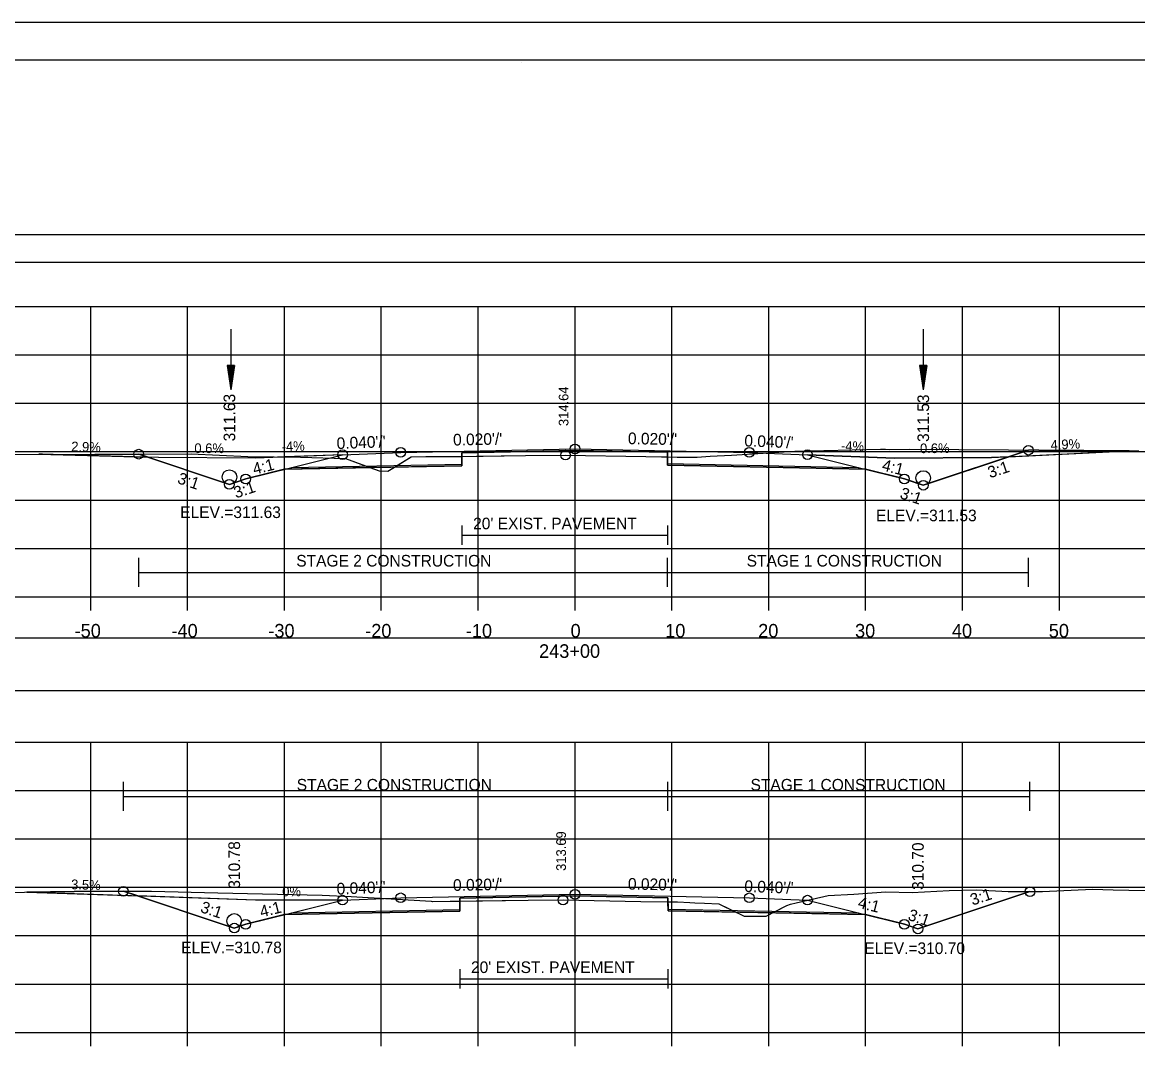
# Model space of a CAD drawing. Extents: x 1376273 to 1384221, y 378927 to 384592.
# Drawn here: x 1380500.8 to 1380615.9, y 380218.7 to 380325.2 of the extents above; entities that cross this region are included whole.
import ezdxf

# ---------------------------------------------------------------- set-up
doc = ezdxf.new("R2010")
doc.units = 0
for name, color, linetype in [('R_Alt Surface', 7, 'Continuous'), ('R_Axis', 7, 'Continuous'), ('R_Axis Annot', 7, 'Continuous'), ('R_Border', 7, 'Continuous'), ('R_Border Notes', 7, 'Continuous'), ('R_Contours', 7, 'Continuous'), ('R_Dimension', 7, 'Continuous'), ('R_Drive', 7, 'Continuous'), ('R_Exist Surface', 7, 'Continuous'), ('R_Fin Surface', 7, 'Continuous'), ('R_Grid', 7, 'Continuous'), ('R_No Plot', 7, 'Continuous'), ('R_Water', 7, 'Continuous'), ('R_Xsect Elev', 7, 'Continuous'), ('R_Xsect Slope', 7, 'Continuous'), ('T_Detection Zones', 7, 'Continuous'), ('T_Notes', 7, 'Continuous')]:
    doc.layers.add(name, color=color, linetype=linetype)

msp = doc.modelspace()

# ---------------------------------------------------------------- linework, layer by layer
at = {"layer": 'R_Alt Surface'}
for points in [[(1380528.56, 380279.19), (1380546.16, 380279.54), (1380546.17, 380280.7), (1380557.84, 380280.94), (1380567.38, 380280.75), (1380567.39, 380279.58), (1380587.11, 380279.19)], [(1380546.17, 380273.19), (1380546.17, 380271.19)], [(1380567.38, 380273.19), (1380567.38, 380271.19)], [(1380546.17, 380272.19), (1380567.38, 380272.19)], [(1380528.56, 380233.17), (1380545.94, 380233.52), (1380545.95, 380234.68), (1380557.84, 380234.92), (1380567.43, 380234.73), (1380567.44, 380233.56), (1380587.11, 380233.17)], [(1380545.95, 380227.35), (1380545.95, 380225.35)], [(1380567.43, 380227.35), (1380567.43, 380225.35)], [(1380545.95, 380226.35), (1380567.43, 380226.35)]]:
    msp.add_lwpolyline(points, dxfattribs=at)
at = {"layer": 'R_Axis'}
for p, q in [((1380407.84, 380265.82), (1380707.84, 380265.82)), ((1380507.84, 380264.42), (1380507.84, 380265.82)), ((1380517.84, 380264.42), (1380517.84, 380265.82)), ((1380527.84, 380264.42), (1380527.84, 380265.82)), ((1380537.84, 380264.42), (1380537.84, 380265.82)), ((1380547.84, 380264.42), (1380547.84, 380265.82)), ((1380557.84, 380264.42), (1380557.84, 380265.82)), ((1380567.84, 380264.42), (1380567.84, 380265.82)), ((1380577.84, 380264.42), (1380577.84, 380265.82)), ((1380587.84, 380264.42), (1380587.84, 380265.82)), ((1380597.84, 380264.42), (1380597.84, 380265.82)), ((1380607.84, 380264.42), (1380607.84, 380265.82)), ((1380407.84, 380220.82), (1380707.84, 380220.82)), ((1380507.84, 380219.42), (1380507.84, 380220.82)), ((1380517.84, 380219.42), (1380517.84, 380220.82)), ((1380527.84, 380219.42), (1380527.84, 380220.82)), ((1380537.84, 380219.42), (1380537.84, 380220.82)), ((1380547.84, 380219.42), (1380547.84, 380220.82)), ((1380557.84, 380219.42), (1380557.84, 380220.82)), ((1380567.84, 380219.42), (1380567.84, 380220.82)), ((1380577.84, 380219.42), (1380577.84, 380220.82)), ((1380587.84, 380219.42), (1380587.84, 380220.82)), ((1380597.84, 380219.42), (1380597.84, 380220.82)), ((1380607.84, 380219.42), (1380607.84, 380220.82))]:
    msp.add_line(p, q, dxfattribs=at)
at = {"layer": 'R_Axis Annot'}
for points in [[(1380407.51, 380300.38), (1380709.31, 380300.38), (1380709.31, 380303.2), (1380407.51, 380303.2)], [(1380406.97, 380256.14), (1380708.66, 380256.14), (1380708.66, 380261.55), (1380406.97, 380261.55)]]:
    msp.add_lwpolyline(points, close=True, dxfattribs=at)
at = {"layer": 'R_Border'}
for p, q in [((1380399.84, 380321.28), (1380716.02, 380321.28)), ((1380552.36, 380321.02), (1380552.36, 380321.02)), ((1380552.36, 380321.02), (1380552.36, 380321.02))]:
    msp.add_line(p, q, dxfattribs=at)
at = {"layer": 'R_Contours'}
for points in [[(1380567.38, 380280.28), (1380568.38, 380280.26), (1380569.91, 380280.25), (1380570.39, 380280.25), (1380570.46, 380280.25), (1380571.8, 380280.36), (1380573.98, 380280.46), (1380580.53, 380280.87), (1380583.52, 380280.94), (1380589.36, 380281.08), (1380589.88, 380281.06), (1380590.35, 380281.05), (1380592.35, 380281.07), (1380602.58, 380281.01), (1380604.65, 380280.97), (1380593.79, 380277.35), (1380591.84, 380278), (1380587.84, 380279), (1380567.39, 380279.41)], [(1380578.22, 380233.18), (1380579.71, 380233.92), (1380580.08, 380234.09), (1380580.66, 380234.22), (1380583.96, 380234.96), (1380586.64, 380235.1), (1380589.92, 380235.36), (1380592.66, 380235.28), (1380596.45, 380235.47), (1380599.27, 380235.55), (1380602.54, 380235.39), (1380604.81, 380235.37), (1380593.24, 380231.52), (1380591.84, 380231.99), (1380587.84, 380232.99)], [(1380567.43, 380234.32), (1380568.43, 380234.3), (1380569.71, 380234.23), (1380570.21, 380234.2), (1380571.21, 380234.17), (1380572.69, 380234.12), (1380574.43, 380233.26), (1380567.44, 380233.4)], [(1380574.43, 380233.26), (1380574.82, 380233.06), (1380575.3, 380232.83), (1380575.56, 380232.85), (1380577.56, 380232.85), (1380578.22, 380233.18)]]:
    msp.add_lwpolyline(points, close=True, dxfattribs=at)
at = {"layer": 'R_Dimension'}
for p, q in [((1380512.8, 380266.85), (1380512.8, 380269.85)), ((1380567.38, 380266.85), (1380567.38, 380269.85)), ((1380604.65, 380266.85), (1380604.65, 380269.85)), ((1380512.8, 380268.35), (1380604.65, 380268.35)), ((1380511.22, 380243.71), (1380511.22, 380246.71)), ((1380567.43, 380243.71), (1380567.43, 380246.71)), ((1380604.81, 380243.71), (1380604.81, 380246.71)), ((1380511.22, 380245.21), (1380604.81, 380245.21))]:
    msp.add_line(p, q, dxfattribs=at)
at = {"layer": 'R_Drive'}
for p, q in [((1380514.84, 380280.2), (1380502.47, 380280.57)), ((1380533.84, 380280.5), (1380524.84, 380280.14)), ((1380581.84, 380280.5), (1380590.83, 380280.14)), ((1380600.83, 380280.2), (1380615.04, 380280.91)), ((1380524.84, 380280.14), (1380514.84, 380280.2)), ((1380590.83, 380280.14), (1380600.83, 380280.2)), ((1380524.84, 380234.49), (1380501.25, 380235.32)), ((1380533.84, 380234.49), (1380524.84, 380234.49))]:
    msp.add_line(p, q, dxfattribs=at)
for centre in [(1380522.16, 380278.19), (1380593.79, 380278.1), (1380522.66, 380232.35)]:
    msp.add_circle(centre, 0.75, dxfattribs=at)
at = {"layer": 'R_Exist Surface'}
for points in [[(1380494.55, 380280.52), (1380502.85, 380280.57), (1380505.05, 380280.5), (1380506.24, 380280.5), (1380508.28, 380280.54), (1380518.2, 380280.59), (1380524.07, 380280.32), (1380529.49, 380280.24), (1380534.15, 380280.11), (1380537.61, 380278.84), (1380538.53, 380278.82), (1380540.91, 380280.29), (1380542.43, 380280.32), (1380542.91, 380280.31), (1380542.92, 380280.31), (1380543.49, 380280.31), (1380545.17, 380280.31), (1380552.72, 380280.41), (1380556.86, 380280.46), (1380565.14, 380280.32), (1380568.38, 380280.26), (1380569.91, 380280.25), (1380570.39, 380280.25), (1380570.46, 380280.25), (1380571.8, 380280.36), (1380573.98, 380280.46), (1380580.53, 380280.87), (1380583.52, 380280.94), (1380589.36, 380281.08), (1380589.88, 380281.06), (1380590.35, 380281.05), (1380592.35, 380281.07), (1380602.58, 380281.01), (1380605.72, 380280.96), (1380616.04, 380280.9)], [(1380498.42, 380235.29), (1380506.14, 380235.38), (1380513.95, 380235.43), (1380514.07, 380235.43), (1380514.13, 380235.4), (1380520.95, 380235.26), (1380531.72, 380234.99), (1380534.74, 380234.86), (1380542.98, 380234.37), (1380543.08, 380234.36), (1380543.09, 380234.36), (1380543.12, 380234.36), (1380544.95, 380234.37), (1380553.01, 380234.47), (1380556.6, 380234.51), (1380564.64, 380234.36), (1380568.43, 380234.3), (1380569.71, 380234.23), (1380570.21, 380234.2), (1380571.21, 380234.17), (1380572.69, 380234.12), (1380574.82, 380233.06), (1380575.3, 380232.83), (1380575.56, 380232.85), (1380577.56, 380232.85), (1380579.71, 380233.92), (1380580.08, 380234.09), (1380580.66, 380234.22), (1380583.96, 380234.96), (1380586.64, 380235.1), (1380589.92, 380235.36), (1380592.66, 380235.28), (1380596.45, 380235.47), (1380599.27, 380235.55), (1380602.54, 380235.39), (1380606.11, 380235.37), (1380611.26, 380235.61), (1380613.38, 380235.56), (1380615.03, 380235.51), (1380626.19, 380235.43)]]:
    msp.add_lwpolyline(points, dxfattribs=at)
at = {"layer": 'R_Fin Surface'}
for points in [[(1380512.8, 380280.56), (1380512.8, 380280.56), (1380522.16, 380277.44), (1380523.84, 380278), (1380528.59, 380279.19), (1380533.84, 380280.5), (1380539.84, 380280.74), (1380557.84, 380281.1), (1380575.84, 380280.74), (1380581.84, 380280.5), (1380587.08, 380279.19), (1380591.84, 380278), (1380593.79, 380277.35), (1380604.65, 380280.97)], [(1380511.22, 380235.41), (1380522.66, 380231.6), (1380523.84, 380231.99), (1380528.59, 380233.18), (1380533.84, 380234.49), (1380539.84, 380234.73), (1380557.84, 380235.09), (1380575.84, 380234.73), (1380581.84, 380234.49), (1380587.08, 380233.18), (1380591.84, 380231.99), (1380593.24, 380231.52), (1380604.81, 380235.37)]]:
    msp.add_lwpolyline(points, dxfattribs=at)
at = {"layer": 'R_Grid'}
for p, q in [((1380407.84, 380295.82), (1380707.84, 380295.82)), ((1380507.84, 380265.82), (1380507.84, 380295.82)), ((1380517.84, 380265.82), (1380517.84, 380295.82)), ((1380527.84, 380265.82), (1380527.84, 380295.82)), ((1380537.84, 380265.82), (1380537.84, 380295.82)), ((1380547.84, 380265.82), (1380547.84, 380295.82)), ((1380557.84, 380265.82), (1380557.84, 380295.82)), ((1380567.84, 380265.82), (1380567.84, 380295.82)), ((1380577.84, 380265.82), (1380577.84, 380295.82)), ((1380587.84, 380265.82), (1380587.84, 380295.82)), ((1380597.84, 380265.82), (1380597.84, 380295.82)), ((1380607.84, 380265.82), (1380607.84, 380295.82)), ((1380407.84, 380290.82), (1380707.84, 380290.82)), ((1380407.84, 380285.82), (1380707.84, 380285.82)), ((1380407.84, 380280.82), (1380707.84, 380280.82)), ((1380407.84, 380275.82), (1380707.84, 380275.82)), ((1380407.84, 380270.82), (1380707.84, 380270.82)), ((1380407.84, 380265.82), (1380707.84, 380265.82)), ((1380407.84, 380250.82), (1380707.84, 380250.82)), ((1380507.84, 380220.82), (1380507.84, 380250.82)), ((1380517.84, 380220.82), (1380517.84, 380250.82)), ((1380527.84, 380220.82), (1380527.84, 380250.82)), ((1380537.84, 380220.82), (1380537.84, 380250.82)), ((1380547.84, 380220.82), (1380547.84, 380250.82)), ((1380557.84, 380220.82), (1380557.84, 380250.82)), ((1380567.84, 380220.82), (1380567.84, 380250.82)), ((1380577.84, 380220.82), (1380577.84, 380250.82)), ((1380587.84, 380220.82), (1380587.84, 380250.82)), ((1380597.84, 380220.82), (1380597.84, 380250.82)), ((1380607.84, 380220.82), (1380607.84, 380250.82)), ((1380407.84, 380245.82), (1380707.84, 380245.82)), ((1380407.84, 380240.82), (1380707.84, 380240.82)), ((1380407.84, 380235.82), (1380707.84, 380235.82)), ((1380407.84, 380230.82), (1380707.84, 380230.82)), ((1380407.84, 380225.82), (1380707.84, 380225.82)), ((1380407.84, 380220.82), (1380707.84, 380220.82))]:
    msp.add_line(p, q, dxfattribs=at)
at = {"layer": 'R_No Plot'}
msp.add_line((1380387.44, 380325.17), (1380720.77, 380325.17), dxfattribs=at)
for points in [[(1380387.43, 380325.17), (1380720.77, 380325.17), (1380720.77, 380111.84), (1380387.43, 380111.84)], [(1380633.76, 380321.28), (1380633.76, 380311.4), (1380669.49, 380311.4), (1380669.49, 380308.48), (1380692.69, 380308.48), (1380692.69, 380284.15), (1380716.02, 380284.15), (1380716.02, 380115.82), (1380399.84, 380115.82), (1380399.84, 380321.28)]]:
    msp.add_lwpolyline(points, close=True, dxfattribs=at)
for points in [[(1380527.84, 380279), (1380546.16, 380279.37), (1380546.17, 380280.7), (1380557.84, 380280.94), (1380567.38, 380280.75), (1380567.39, 380279.41), (1380587.84, 380279)], [(1380527.84, 380232.99), (1380545.94, 380233.35), (1380545.95, 380234.68), (1380557.84, 380234.92), (1380567.43, 380234.73), (1380567.44, 380233.4), (1380587.84, 380232.99)]]:
    msp.add_lwpolyline(points, dxfattribs=at)
for centre in [(1380557.84, 380281.1), (1380604.65, 380280.97), (1380512.8, 380280.56), (1380533.84, 380280.5), (1380539.84, 380280.74), (1380556.86, 380280.46), (1380575.84, 380280.74), (1380581.84, 380280.5), (1380523.84, 380278), (1380591.84, 380278), (1380522.16, 380277.44), (1380522.16, 380277.44), (1380593.79, 380277.35), (1380593.79, 380277.35), (1380511.22, 380235.41), (1380557.84, 380235.09), (1380604.81, 380235.37), (1380533.84, 380234.49), (1380539.84, 380234.73), (1380556.6, 380234.51), (1380575.84, 380234.73), (1380581.84, 380234.49), (1380522.66, 380231.6), (1380522.66, 380231.6), (1380523.84, 380231.99), (1380591.84, 380231.99), (1380593.24, 380231.52), (1380593.24, 380231.52)]:
    msp.add_circle(centre, 0.5, dxfattribs=at)
at = {"layer": 'R_Water'}
for p, q in [((1380522.3, 380293.46), (1380522.3, 380287.21)), ((1380593.79, 380293.46), (1380593.79, 380287.21)), ((1380521.93, 380289.71), (1380522.3, 380287.21)), ((1380522.68, 380289.71), (1380521.93, 380289.71)), ((1380521.99, 380289.71), (1380522.3, 380287.63)), ((1380522.05, 380289.71), (1380522.3, 380288.06)), ((1380522.11, 380289.71), (1380522.3, 380288.47)), ((1380522.18, 380289.71), (1380522.3, 380288.9)), ((1380522.24, 380289.71), (1380522.3, 380289.31)), ((1380522.68, 380289.71), (1380522.3, 380287.21)), ((1380522.42, 380289.71), (1380522.3, 380288.9)), ((1380522.55, 380289.71), (1380522.3, 380288.06)), ((1380522.61, 380289.71), (1380522.3, 380287.63)), ((1380522.49, 380289.71), (1380522.3, 380288.47)), ((1380522.36, 380289.71), (1380522.3, 380289.31)), ((1380593.42, 380289.71), (1380593.79, 380287.21)), ((1380594.17, 380289.71), (1380593.42, 380289.71)), ((1380593.48, 380289.71), (1380593.79, 380287.63)), ((1380593.54, 380289.71), (1380593.79, 380288.06)), ((1380593.6, 380289.71), (1380593.79, 380288.47)), ((1380593.67, 380289.71), (1380593.79, 380288.9)), ((1380593.73, 380289.71), (1380593.79, 380289.31)), ((1380594.17, 380289.71), (1380593.79, 380287.21)), ((1380593.91, 380289.71), (1380593.79, 380288.9)), ((1380594.04, 380289.71), (1380593.79, 380288.06)), ((1380594.1, 380289.71), (1380593.79, 380287.63)), ((1380593.98, 380289.71), (1380593.79, 380288.47)), ((1380593.85, 380289.71), (1380593.79, 380289.31))]:
    msp.add_line(p, q, dxfattribs=at)
at = {"layer": 'T_Detection Zones'}
for points in [[(1380512.8, 380280.56), (1380518.2, 380280.59), (1380524.07, 380280.32), (1380529.49, 380280.24), (1380534.15, 380280.11), (1380536.67, 380279.18), (1380527.84, 380279), (1380523.84, 380278), (1380522.16, 380277.44)], [(1380539.19, 380279.23), (1380540.91, 380280.29), (1380542.43, 380280.32), (1380542.91, 380280.31), (1380542.92, 380280.31), (1380543.49, 380280.31), (1380545.17, 380280.31), (1380546.16, 380280.32), (1380546.16, 380279.37)], [(1380546.16, 380280.32), (1380552.72, 380280.41), (1380556.86, 380280.46), (1380565.14, 380280.32), (1380567.38, 380280.28), (1380567.38, 380280.75), (1380557.84, 380280.94), (1380546.17, 380280.7)], [(1380536.67, 380279.18), (1380537.61, 380278.84), (1380538.53, 380278.82), (1380539.19, 380279.23)], [(1380511.22, 380235.41), (1380513.95, 380235.43), (1380514.07, 380235.43), (1380514.13, 380235.4), (1380520.95, 380235.26), (1380531.72, 380234.99), (1380534.74, 380234.86), (1380542.98, 380234.37), (1380543.08, 380234.36), (1380543.09, 380234.36), (1380543.12, 380234.36), (1380544.95, 380234.37), (1380545.95, 380234.38), (1380545.94, 380233.35), (1380527.84, 380232.99), (1380523.84, 380231.99), (1380522.66, 380231.6)], [(1380545.95, 380234.38), (1380553.01, 380234.47), (1380556.6, 380234.51), (1380564.64, 380234.36), (1380567.43, 380234.32), (1380567.43, 380234.73), (1380557.84, 380234.92), (1380545.95, 380234.68)]]:
    msp.add_lwpolyline(points, close=True, dxfattribs=at)
at = {"layer": 'T_Notes'}
for p, q in [((1380502.47, 380280.57), (1380513.78, 380280.24)), ((1380513.78, 380280.24), (1380512.8, 380280.56)), ((1380590.83, 380280.14), (1380581.84, 380280.5)), ((1380602.61, 380280.29), (1380600.83, 380280.2)), ((1380604.65, 380280.97), (1380602.61, 380280.29)), ((1380602.61, 380280.29), (1380615.04, 380280.91)), ((1380514.84, 380280.2), (1380513.78, 380280.24)), ((1380524.84, 380280.14), (1380514.84, 380280.2)), ((1380600.83, 380280.2), (1380590.83, 380280.14)), ((1380512.7, 380234.92), (1380511.22, 380235.41)), ((1380501.25, 380235.32), (1380512.7, 380234.92)), ((1380524.84, 380234.49), (1380512.7, 380234.92)), ((1380533.84, 380234.49), (1380524.84, 380234.49))]:
    msp.add_line(p, q, dxfattribs=at)
for points in [[(1380512.8, 380280.56), (1380512.8, 380280.56), (1380508.28, 380280.54), (1380506.24, 380280.5), (1380505.05, 380280.5), (1380502.85, 380280.57), (1380502.47, 380280.57)], [(1380523.84, 380278), (1380528.59, 380279.19), (1380532.47, 380280.16), (1380533.84, 380280.5)], [(1380533.84, 380280.5), (1380527.88, 380280.27), (1380524.84, 380280.14)], [(1380581.84, 380280.5), (1380587.08, 380279.19), (1380591.84, 380278), (1380593.34, 380277.5), (1380593.79, 380277.35), (1380594.24, 380277.5), (1380602.61, 380280.29)], [(1380615.04, 380280.91), (1380605.72, 380280.96), (1380604.65, 380280.97)], [(1380513.78, 380280.24), (1380521.71, 380277.59), (1380522.16, 380277.44), (1380522.61, 380277.59), (1380523.84, 380278)], [(1380511.22, 380235.41), (1380506.14, 380235.38), (1380501.25, 380235.32)], [(1380512.7, 380234.92), (1380522.21, 380231.75), (1380522.66, 380231.6), (1380523.11, 380231.75), (1380523.84, 380231.99)], [(1380523.84, 380231.99), (1380528.59, 380233.18), (1380533.84, 380234.49)]]:
    msp.add_lwpolyline(points, dxfattribs=at)

# ---------------------------------------------------------------- texts
at = {"layer": 'R_Alt Surface'}
for p in [(1380547.32, 380272.8), (1380547.1, 380226.96)]:
    msp.add_text("20' EXIST. PAVEMENT", height=1.2, dxfattribs=at).set_placement(p)
at = {"layer": 'R_Axis Annot'}
for s, p in [('-50', (1380506.18, 380261.62)), ('-40', (1380516.18, 380261.62)), ('-30', (1380526.18, 380261.62)), ('-20', (1380536.18, 380261.62)), ('-10', (1380546.57, 380261.62)), ('0', (1380557.38, 380261.62)), ('10', (1380567.15, 380261.62)), ('20', (1380576.75, 380261.62)), ('30', (1380586.75, 380261.62)), ('40', (1380596.75, 380261.62)), ('50', (1380606.75, 380261.62)), ('243+00', (1380554.13, 380259.52))]:
    msp.add_text(s, height=1.4, dxfattribs=at).set_placement(p)
at = {"layer": 'R_Border Notes'}
for s, p in [('ELEV.=311.63', (1380517.08, 380273.96)), ('ELEV.=311.53', (1380588.91, 380273.63)), ('ELEV.=310.78', (1380517.18, 380229)), ('ELEV.=310.70', (1380587.71, 380228.92))]:
    msp.add_text(s, height=1.2, dxfattribs=at).set_placement(p)
at = {"layer": 'R_Dimension'}
for s, p in [('STAGE 2 CONSTRUCTION', (1380529.06, 380268.95)), ('STAGE 1 CONSTRUCTION', (1380575.56, 380268.95)), ('STAGE 2 CONSTRUCTION', (1380529.11, 380245.81)), ('STAGE 1 CONSTRUCTION', (1380575.96, 380245.81))]:
    msp.add_text(s, height=1.2, dxfattribs=at).set_placement(p)
at = {"layer": 'R_Drive'}
for s, rotation, p in [('2.9%', 358.3199, (1380505.82, 380280.86)), ('0.6%', 359.6566, (1380518.54, 380280.68)), ('-4%', 2.2906, (1380527.57, 380280.83)), ('-4%', 357.7094, (1380585.28, 380280.94)), ('0.6%', 0.3434, (1380593.46, 380280.66)), ('4.9%', 2.8253, (1380606.96, 380281)), ('3.5%', 357.9758, (1380505.8, 380235.63))]:
    msp.add_text(s, height=1, rotation=rotation, dxfattribs=at).set_placement(p)
msp.add_text('0%', height=1, dxfattribs=at).set_placement((1380527.61, 380234.89))
at = {"layer": 'R_Xsect Elev'}
for s, height, p in [('314.64', 1, (1380557.16, 380283.46)), ('311.63', 1.2, (1380522.76, 380281.88)), ('311.53', 1.2, (1380594.39, 380281.82)), ('313.69', 1, (1380556.9, 380237.51)), ('310.78', 1.2, (1380523.26, 380235.67)), ('310.70', 1.2, (1380593.84, 380235.54))]:
    msp.add_text(s, height=height, rotation=90, dxfattribs=at).set_placement(p)
at = {"layer": 'R_Xsect Slope'}
for s, rotation, p in [("0.020'/'", 1.1458, (1380545.26, 380281.45)), ("0.020'/'", 358.8542, (1380563.29, 380281.6)), ("0.040'/'", 2.2906, (1380533.25, 380281.08)), ("0.040'/'", 357.7094, (1380575.3, 380281.37)), ('4:1', 14.0362, (1380524.73, 380278.43)), ('4:1', 345.9638, (1380589.45, 380278.9)), ('3:1', 18.4349, (1380600.68, 380278.06)), ('3:1', 341.5651, (1380516.71, 380277.58)), ('3:1', 18.4349, (1380522.84, 380275.98)), ('3:1', 341.5651, (1380591.29, 380276.04)), ("0.020'/'", 1.1458, (1380545.26, 380235.44)), ("0.020'/'", 358.8542, (1380563.29, 380235.58)), ("0.040'/'", 357.7094, (1380575.3, 380235.35)), ("0.040'/'", 2.2906, (1380533.25, 380235.06)), ('3:1', 18.4349, (1380598.87, 380233.92)), ('3:1', 341.5651, (1380519.08, 380233.28)), ('4:1', 14.0362, (1380525.46, 380232.69)), ('4:1', 345.9638, (1380586.96, 380233.72)), ('3:1', 341.5651, (1380592.12, 380232.48))]:
    msp.add_text(s, height=1.2, rotation=rotation, dxfattribs=at).set_placement(p)

doc.saveas('drawing.dxf')
